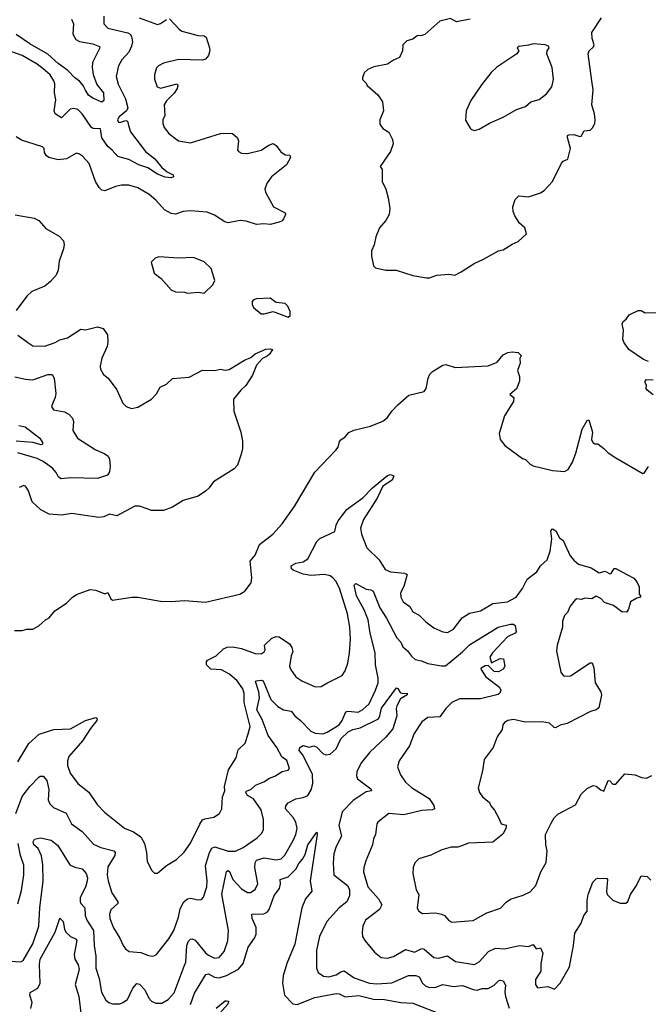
# Model space of a CAD drawing. Extents: x 1933546 to 2138868, y 524910 to 667279.
# Tile 367 of 466: x 2051098 to 2055282, y 642993 to 649552. Entities that reach past the tile are written whole.
import ezdxf

# ---------------------------------------------------------------- set-up
doc = ezdxf.new("R2010")
doc.units = 0

msp = doc.modelspace()

# ---------------------------------------------------------------- linework, layer by layer
at = {"layer": '0CON10XD'}
for points in [[(2051657.3, 649575), (2051658.6, 649525), (2051685.4, 649495.4), (2051817.1, 649465), (2051834.1, 649455), (2051841.1, 649441.1), (2051847.7, 649405), (2051842.8, 649377.2), (2051823.3, 649336.7), (2051778.5, 649285), (2051754.4, 649245), (2051740.6, 649175), (2051753, 649123), (2051802.2, 649025), (2051817.3, 648965), (2051809.3, 648945), (2051760.6, 648905), (2051748.2, 648885), (2051755, 648870.9), (2051765, 648867.5), (2051805, 648880.9), (2051815, 648876.9), (2051821.4, 648848.6), (2051835, 648805.8), (2051935, 648675.5), (2051996.4, 648626.4), (2052045, 648567.1), (2052079.8, 648539.8), (2052119.5, 648519.5), (2052122.5, 648505), (2052105, 648498.8), (2052065, 648504.5), (2052015, 648523.8), (2051950, 648565), (2051891.9, 648585), (2051825, 648620.7), (2051752, 648642), (2051714.2, 648684.2), (2051685, 648706.7), (2051644.6, 648765), (2051635.3, 648825), (2051587.4, 648827.4), (2051575, 648834.5), (2051512.7, 648925), (2051485, 648954.5), (2051458, 648962), (2051432.7, 648957.3), (2051375, 648898.6), (2051334.6, 648924.6), (2051326.2, 648946.2), (2051338.8, 649018.8), (2051329.6, 649065), (2051332.1, 649125), (2051325, 649146), (2051300, 649185), (2051255, 649224.5), (2051215, 649255.4), (2051115, 649312.9), (2051045, 649339.2)], [(2051442.9, 649555), (2051456.2, 649525), (2051451.8, 649455), (2051470.4, 649420.4), (2051495, 649406.7), (2051585, 649391.1), (2051630, 649375), (2051632, 649365), (2051583.1, 649266.9), (2051580.3, 649235), (2051586.7, 649186.7), (2051611.5, 649121.5), (2051655, 649065.8), (2051658.6, 649015), (2051645, 649003.8), (2051585, 649030), (2051555, 649049.2), (2051535, 649083.8), (2051519.4, 649115), (2051495, 649142.5), (2051464.5, 649165), (2051417.9, 649215), (2051355, 649260.8), (2051285, 649323.4), (2051165, 649391.5), (2051075, 649453.3)], [(2052095, 649558), (2052158.6, 649488.6), (2052178, 649475), (2052285, 649448.2), (2052325.4, 649445.4), (2052340, 649435), (2052362, 649365), (2052362.3, 649347.7), (2052355, 649313.8), (2052335, 649288.9), (2052315, 649282.5), (2052155, 649286.4), (2052055, 649263.3), (2052021.2, 649245), (2052009.1, 649230.9), (2051995.7, 649185), (2051994.2, 649155.8), (2052011.9, 649105), (2052035.4, 649095.4), (2052145.5, 649125.5), (2052150, 649115), (2052145.8, 649095), (2052126.7, 649063.3), (2052075, 649012.5), (2052059.2, 648985), (2052062.9, 648915), (2052051.4, 648885), (2052050.3, 648860.3), (2052058.6, 648835), (2052090.8, 648795), (2052155, 648746), (2052235, 648732), (2052435, 648794), (2052495, 648796.2), (2052515, 648793.3), (2052546.7, 648765), (2052553.3, 648745), (2052547.5, 648685), (2052553.6, 648673.6), (2052573.6, 648663.6), (2052615, 648662), (2052705, 648684), (2052755, 648717.5), (2052785, 648727.1), (2052805, 648713.8), (2052835, 648673.3), (2052865, 648652.5), (2052895, 648650), (2052900, 648635), (2052874, 648585), (2052774.6, 648505.4), (2052744.2, 648465), (2052729.2, 648425), (2052734.4, 648404.4), (2052786.6, 648306.6), (2052863.8, 648265), (2052866.2, 648255), (2052853.3, 648225), (2052845, 648213.3), (2052825, 648203.3), (2052765, 648187.1), (2052723.2, 648193.2), (2052675, 648188.9), (2052605, 648210), (2052565, 648214.4), (2052485, 648198.2), (2052462.5, 648205), (2052395, 648250), (2052345, 648270), (2052235, 648278.9), (2052185, 648274.3), (2052135, 648257.1), (2052105, 648261.4), (2052062.5, 648285), (2052005, 648349.2), (2051959.1, 648389.1), (2051885, 648432.2), (2051825, 648449.4), (2051775, 648450), (2051735, 648442.2), (2051665, 648411.4), (2051645, 648416), (2051625.8, 648435), (2051601.9, 648475), (2051560, 648595), (2051515, 648644), (2051495, 648657.5), (2051475, 648663.8), (2051410, 648625), (2051355, 648620), (2051292.5, 648635), (2051276.1, 648646.1), (2051263, 648667)], [(2051892.5, 649565), (2052015, 649520.4), (2052035, 649526.7), (2052075, 649554)], [(2054095, 649556.2), (2054005, 649537.5), (2053965, 649560), (2053895, 649542.5), (2053795, 649453.3), (2053775, 649446.2), (2053744, 649446), (2053715, 649423.3), (2053675, 649412.5), (2053647.5, 649385), (2053646.7, 649345), (2053625, 649300), (2053585, 649283.3), (2053545, 649256.7), (2053455, 649237.5), (2053415, 649220), (2053391.7, 649198.3), (2053380, 649165), (2053380, 649155), (2053405, 649130), (2053410, 649115), (2053481.7, 649051.7), (2053513.3, 649005), (2053518.8, 648945), (2053494, 648885), (2053495.9, 648855.9), (2053515, 648827.5), (2053555, 648802.5), (2053578.8, 648755), (2053584, 648725), (2053566.9, 648675), (2053497.5, 648575), (2053510, 648555), (2053511.2, 648475), (2053534.1, 648424.1), (2053550.8, 648365), (2053560.8, 648295), (2053555.9, 648254.1), (2053534.1, 648215.9), (2053493.3, 648165), (2053467.5, 648105), (2053456.4, 648053.6), (2053438.3, 648011.7), (2053438.3, 647978.3), (2053453, 647913), (2053465, 647900), (2053535, 647883.3), (2053603, 647883), (2053715, 647847.5), (2053805, 647832.5), (2053825, 647832.5), (2053875, 647850), (2053955, 647856.7), (2053995, 647851.2), (2054036.7, 647873.3), (2054122.1, 647927.9), (2054185, 647956.2), (2054285, 648013.8), (2054315, 648018.8), (2054375, 648056.2), (2054416.1, 648073.9), (2054470, 648125), (2054460, 648165), (2054425, 648197.5), (2054393.3, 648245), (2054383.3, 648275), (2054380, 648305), (2054396.7, 648355), (2054420.7, 648379.3), (2054485, 648373.3), (2054565, 648398.8), (2054588.8, 648415), (2054645, 648473.8), (2054705, 648596.7), (2054715, 648610), (2054745.6, 648624.4), (2054763.1, 648695), (2054743.3, 648766.7), (2054745, 648780), (2054753.6, 648786.4), (2054785, 648788), (2054825, 648773.8), (2054833.9, 648776.1), (2054855, 648812.5), (2054895, 648817.5), (2054912.5, 648835), (2054926.4, 648863.6), (2054927.5, 648885), (2054923.3, 648925), (2054906.4, 648986.4), (2054915.8, 649085), (2054905.8, 649145), (2054882.5, 649325), (2054888, 649345), (2054917.9, 649372.1), (2054922, 649385), (2054907.5, 649427.5), (2054905, 649466.2), (2054970, 649565)], [(2054125, 648813.8), (2054155, 648823.3), (2054225, 648863.3), (2054316.1, 648903.9), (2054405, 648953.8), (2054465, 648974), (2054498.8, 649005), (2054555, 649021.9), (2054605, 649057.5), (2054640, 649105), (2054651.4, 649155), (2054640.8, 649235), (2054606, 649325), (2054608, 649345), (2054621.2, 649365), (2054616.8, 649376.8), (2054595, 649385.7), (2054515, 649391.2), (2054485, 649382), (2054420, 649375), (2054410, 649365), (2054420, 649345), (2054407.5, 649325), (2054274.2, 649235.8), (2054235, 649200), (2054171.2, 649118.8), (2054101.2, 649015), (2054068.8, 648945), (2054064.1, 648884.1), (2054095, 648830), (2054105, 648820), (2054125, 648813.8)], [(2051263, 648667), (2051260, 648695), (2051250, 648705), (2051108.9, 648748.9), (2051075, 648772)], [(2051067.9, 648252.1), (2051195, 648230.8), (2051225, 648214), (2051271.4, 648161.4), (2051361.3, 648111.3), (2051389.4, 648079.4), (2051394.5, 648055), (2051389.2, 648025), (2051360.5, 647945), (2051354.2, 647885), (2051339.7, 647850.3), (2051302.1, 647807.9), (2051265, 647778), (2051178.8, 647741.2), (2051145, 647711.2), (2051074, 647615)], [(2052325, 647730), (2052383, 647787), (2052397.5, 647815), (2052372.5, 647895), (2052325, 647938.8), (2052255, 647968.8), (2052155, 647963.3), (2052025, 647973.3), (2052000, 647965), (2051973, 647937), (2051992.5, 647865), (2052039.3, 647829.3), (2052105, 647752.5), (2052135, 647740), (2052195, 647736.7), (2052215, 647730), (2052285, 647736.7), (2052325, 647730)], [(2052885, 647571.9), (2052897.1, 647582.9), (2052897.9, 647607.9), (2052882.9, 647645), (2052865, 647661.1), (2052805, 647668.1), (2052765, 647696.4), (2052675, 647692.6), (2052655, 647686.5), (2052645.4, 647675), (2052644.7, 647655), (2052654.8, 647634.8), (2052705, 647593.3), (2052725, 647592.2), (2052785, 647608.1), (2052885, 647571.9)], [(2055282, 647275), (2055249.5, 647289.5), (2055152.5, 647355), (2055118, 647405), (2055112.9, 647425), (2055116.2, 647485), (2055106.7, 647525), (2055115, 647542.5), (2055135, 647556.7), (2055155, 647586.7), (2055215, 647614.3), (2055235, 647615.6), (2055261.2, 647598.8), (2055353, 647603)], [(2051085, 647450), (2051152.6, 647402.6), (2051185, 647379.2), (2051265, 647378), (2051335, 647402.5), (2051365, 647420.8), (2051415, 647432.5), (2051505, 647490.8), (2051535, 647487.1), (2051615, 647507.5), (2051653.8, 647495), (2051683.2, 647453.2), (2051684.3, 647405), (2051680.6, 647375), (2051645, 647297.5), (2051634.2, 647245), (2051636, 647225), (2051655, 647190), (2051686.7, 647165), (2051745, 647087.5), (2051785, 646997.5), (2051807.5, 646975), (2051841.7, 646961.7), (2051885, 646971.2), (2051975, 647023.8), (2052008.8, 647061.2), (2052033.8, 647105), (2052075.8, 647125), (2052115, 647162.5), (2052225, 647171.1), (2052315, 647216.7), (2052395, 647215.6), (2052435, 647224.4), (2052465, 647218.6), (2052492, 647222), (2052595, 647284.3), (2052637, 647303), (2052665, 647325.6), (2052735, 647356.7), (2052765, 647360), (2052780, 647355), (2052761.2, 647325), (2052745, 647310), (2052714.4, 647295.6), (2052675, 647251.2), (2052647.5, 647185), (2052602.5, 647115), (2052568.8, 647085), (2052522, 647025), (2052523.9, 646943.9), (2052570, 646805), (2052580, 646745), (2052580, 646695), (2052572.7, 646657.3), (2052546.7, 646585), (2052525, 646560), (2052386.7, 646475), (2052360, 646435), (2052335, 646410.8), (2052285, 646379.2), (2052185, 646350), (2052115, 646306), (2052055, 646284), (2051976.1, 646283.9), (2051946.7, 646293.3), (2051895, 646312), (2051865, 646311.2), (2051745, 646248), (2051695, 646258), (2051658.8, 646241.2), (2051625, 646235.8), (2051445, 646262.5), (2051375, 646251.1), (2051295, 646258.1), (2051238.3, 646288.3), (2051180.3, 646340.3), (2051156.2, 646415), (2051137.5, 646445), (2051125, 646450), (2051095, 646436.2)], [(2051063.6, 645483.6), (2051115, 645482.5), (2051145, 645492.5), (2051185, 645492.5), (2051226.1, 645513.9), (2051270, 645555), (2051293, 645567), (2051332.5, 645615), (2051410, 645665), (2051447, 645703), (2051476.4, 645723.6), (2051567, 645757), (2051605, 645753.3), (2051665, 645727.5), (2051685, 645736.7), (2051703.8, 645695), (2051715, 645686.7), (2051845, 645706.7), (2051885, 645706.7), (2052035, 645680), (2052105, 645676.7), (2052195, 645683.3), (2052335, 645673.3), (2052562.5, 645725), (2052596.7, 645745), (2052639.5, 645800.5), (2052643.6, 645833.6), (2052631.2, 645945), (2052664.3, 645985), (2052693.1, 646056.9), (2052783.8, 646125), (2052845.8, 646194.2), (2052928.8, 646315), (2053062.7, 646537.3), (2053202.5, 646685), (2053216.7, 646705), (2053226.4, 646743.6), (2053236.1, 646753.9), (2053265, 646773.3), (2053288.3, 646801.7), (2053321.3, 646818.7), (2053432.5, 646845), (2053515, 646878.8), (2053546.6, 646903.4), (2053574.4, 646945.6), (2053615, 646986.2), (2053688.3, 647051.7), (2053790.8, 647075), (2053803.1, 647095), (2053815.7, 647165), (2053827.9, 647192.1), (2053845, 647209.2), (2053915, 647250), (2053935, 647255.8), (2053995.9, 647235.9), (2054215, 647247.1), (2054275, 647270), (2054315, 647320), (2054345.8, 647335.8), (2054375, 647340.4), (2054414.6, 647334.6), (2054436, 647315), (2054426, 647295), (2054428, 647265), (2054410.8, 647215), (2054424.2, 647175), (2054424.3, 647145), (2054405, 647093.8), (2054360, 647055), (2054386.7, 647035), (2054385, 647010), (2054325, 646912.5), (2054290, 646795), (2054296.1, 646756.1), (2054326.7, 646715), (2054445, 646630), (2054465, 646623.3), (2054495, 646592), (2054515, 646580), (2054645, 646550), (2054725, 646542.5), (2054747.5, 646555), (2054776.7, 646605), (2054800, 646665), (2054842.5, 646825), (2054875, 646882.5), (2054885, 646886.7), (2054910, 646805), (2054904.3, 646755), (2054912, 646735), (2054925, 646726.7), (2054946.1, 646726.1), (2054985.8, 646695.8), (2055015, 646666.7), (2055065, 646633.3), (2055245, 646530), (2055255, 646532.5), (2055283.1, 646576.9)], [(2051065, 647172.7), (2051137.1, 647157.1), (2051185, 647154.1), (2051285, 647189.1), (2051315, 647189.2), (2051326.7, 647165), (2051338, 647062), (2051334.4, 647035), (2051320.8, 647005), (2051310, 646975), (2051322.7, 646952.7), (2051395, 646940), (2051425, 646924.2), (2051449.1, 646899.1), (2051455.6, 646875), (2051451.4, 646815), (2051482.9, 646765), (2051599.5, 646689.5), (2051665, 646661.1), (2051686, 646645), (2051695, 646624), (2051700, 646575), (2051695, 646540.8), (2051682, 646518), (2051614.7, 646495.3), (2051435, 646501.6), (2051373.6, 646493.6), (2051355.5, 646505), (2051341.3, 646535), (2051315.4, 646565), (2051255, 646608.9), (2051215, 646628.6), (2051085, 646667.3)], [(2055315, 647052.5), (2055274.1, 647084.1), (2055267.5, 647095), (2055270, 647115), (2055260, 647135), (2055260, 647145), (2055270, 647155), (2055315, 647153.8)], [(2051091.3, 646848.7), (2051135, 646841.1), (2051231.2, 646765), (2051248.8, 646735), (2051250, 646725), (2051239.7, 646720.3), (2051185, 646736.9), (2051075, 646744.5)], [(2051085, 644608.6), (2051159.6, 644730.4), (2051226.5, 644793.5), (2051325, 644823.3), (2051435, 644829.2), (2051535, 644884.4), (2051605, 644903.3), (2051613.3, 644895), (2051611.2, 644885), (2051568.6, 644831.4), (2051515, 644748.1), (2051424.2, 644645), (2051415.8, 644615.8), (2051415.7, 644585), (2051433.8, 644533.8), (2051484.3, 644465), (2051557.4, 644407.4), (2051613.1, 644325), (2051663.2, 644273.2), (2051795, 644167.1), (2051855, 644141.9), (2051905, 644108.6), (2051928.1, 644065), (2051941.4, 644005), (2051946.2, 643945), (2051977.5, 643885), (2051995, 643867.5), (2052015, 643866.7), (2052075, 643919.2), (2052141.7, 643958.3), (2052193.4, 644006.6), (2052235, 644065.8), (2052295.9, 644194.1), (2052315, 644221.4), (2052330.2, 644229.8), (2052390.9, 644239.1), (2052428, 644265), (2052444.3, 644295.7), (2052448.5, 644375), (2052462.5, 644415), (2052461.5, 644445), (2052487.1, 644555), (2052538, 644635), (2052552.4, 644687.6), (2052597.9, 644732.1), (2052619.6, 644795), (2052630.9, 644845), (2052592.5, 645005), (2052591.8, 645065), (2052582.3, 645095), (2052545, 645148.9), (2052495, 645192.5), (2052441.5, 645221.5), (2052370, 645225), (2052340.8, 645255), (2052340.6, 645275), (2052347.5, 645285), (2052405, 645314.4), (2052455, 645361.2), (2052478.1, 645371.9), (2052515, 645373.8), (2052575, 645364.5), (2052665, 645330), (2052705, 645328), (2052725, 645341.2), (2052732, 645355), (2052726.7, 645385), (2052775, 645432.5), (2052805, 645443.3), (2052825, 645441.2), (2052893.3, 645395), (2052909.5, 645369.5), (2052915.9, 645344.1), (2052904.2, 645315), (2052894.3, 645245), (2052900, 645225), (2052936, 645175), (2052975, 645148.1), (2053065, 645108.6), (2053105, 645111.4), (2053142.5, 645132.5), (2053245, 645184), (2053264.4, 645215), (2053281.8, 645265), (2053293.5, 645335), (2053298.8, 645425), (2053296.1, 645505), (2053279.6, 645595), (2053225.4, 645765), (2053202.3, 645812.3), (2053182.2, 645835), (2053165, 645846.7), (2053126.6, 645856.6), (2053035, 645850), (2052985, 645858.2), (2052918, 645885), (2052907.5, 645895), (2052903.8, 645915), (2052935, 645932.2), (2052985, 645941.9), (2053015, 645960), (2053075, 646076.2), (2053095, 646096.5), (2053195, 646142.2), (2053203.8, 646185), (2053217.9, 646215), (2053275, 646290), (2053295, 646305.6), (2053381.7, 646368.3), (2053447.1, 646435), (2053545, 646516.7), (2053565, 646523.3), (2053587.5, 646515), (2053576.2, 646485), (2053515.7, 646444.3), (2053477.5, 646365), (2053386, 646224), (2053365.4, 646165), (2053372.9, 646125), (2053407.5, 646035), (2053491.2, 645955), (2053530.6, 645890.6), (2053565.4, 645875.4), (2053660, 645865), (2053677, 645857), (2053653.8, 645776.2), (2053633.1, 645735), (2053635.7, 645705), (2053650.8, 645675), (2053693.6, 645643.6), (2053715, 645608.6), (2053756, 645586), (2053800.9, 645540.9), (2053855, 645501.4), (2053915, 645475.8), (2053945, 645470.8), (2053985, 645492.2), (2054042, 645568), (2054090.7, 645599.3), (2054165, 645614.4), (2054246.2, 645663.8), (2054345, 645675.6), (2054403.1, 645705), (2054445, 645764.4), (2054475.3, 645824.7), (2054539.4, 645875), (2054565, 645914.2), (2054607.5, 645955), (2054628, 646012), (2054639.5, 646095), (2054633.5, 646146.5), (2054645, 646161.2), (2054666.8, 646146.8), (2054690.3, 646100.3), (2054715, 646084.2), (2054762, 645982), (2054785, 645952.5), (2054816.4, 645926.4), (2054901.7, 645901.7), (2054955, 645867.5), (2054995, 645878.8), (2055025, 645861.2), (2055035, 645863.3), (2055055, 645897.5), (2055065, 645897.5), (2055143.3, 645853.3)], [(2055143.3, 645853.3), (2055185, 645832.5), (2055205, 645807.5), (2055221.2, 645775), (2055220, 645725), (2055230, 645715), (2055230, 645705), (2055205, 645700), (2055162.5, 645675), (2055150, 645625), (2055136.2, 645605), (2055105, 645607.1), (2055049.3, 645649.3), (2054989.8, 645669.8), (2054965, 645695.8), (2054935, 645713.3), (2054905, 645695.6), (2054860.9, 645699.1), (2054835, 645689.4), (2054805, 645694.3), (2054795, 645688.6), (2054762.2, 645645), (2054745, 645602.5), (2054725, 645582.5), (2054710, 645545), (2054710.8, 645505), (2054675.7, 645385), (2054670, 645345), (2054700, 645205), (2054715, 645184), (2054725, 645180), (2054765, 645182), (2054895, 645268.8), (2054908, 645268), (2054919.2, 645235), (2054928, 645135), (2054965.7, 645075.7), (2054970.8, 645055), (2054952.5, 644967.5), (2054935, 644956), (2054897.5, 644945), (2054742.5, 644865), (2054695, 644854), (2054665, 644836.2), (2054655, 644838), (2054625, 644866.7), (2054575, 644874.7), (2054463.1, 644873.1), (2054385, 644890.8), (2054347.5, 644885), (2054325, 644871.2), (2054314, 644855), (2054308, 644825), (2054275.7, 644775), (2054249.4, 644705), (2054189.2, 644625), (2054177.7, 644547.7), (2054148.8, 644435), (2054158, 644405), (2054178.8, 644375), (2054225, 644337.5), (2054233.8, 644315), (2054257.3, 644287.3), (2054290, 644230), (2054303.3, 644195), (2054336.4, 644186.4), (2054335, 644170), (2054313, 644127), (2054245.9, 644074.1), (2054085, 644066), (2054035, 644047.8), (2054015, 644040.5), (2053970.3, 644039.7), (2053907, 644023), (2053835, 643986.2), (2053755, 643962), (2053728, 643935), (2053716, 643905), (2053714, 643865), (2053737.5, 643755), (2053754, 643725), (2053743.1, 643633.1), (2053753.4, 643613.4), (2053778.3, 643598.3), (2053865, 643601.9), (2053905, 643594.3), (2053924.5, 643584.5), (2053955, 643552), (2053975, 643540.8), (2054115, 643551.9), (2054206.7, 643603.3), (2054296.9, 643633.1), (2054335, 643672.9), (2054365, 643694.2), (2054448.8, 643721.2), (2054495, 643743.8), (2054532.5, 643785), (2054566.7, 643875), (2054602.3, 643937.7), (2054607.8, 644015), (2054599.4, 644055), (2054597.1, 644125), (2054635, 644201.2), (2054655, 644236), (2054679.7, 644260.3), (2054797.7, 644322.3), (2054835.9, 644394.1), (2054875, 644432), (2054915, 644452), (2054935, 644446.2), (2054965, 644421.2), (2054985, 644413.8), (2055015, 644483.8), (2055025, 644481.2), (2055045, 644460.8), (2055065, 644460), (2055125, 644528), (2055195, 644522), (2055237.5, 644505), (2055270, 644500), (2055305, 644516.7)], [(2052751.3, 644785), (2052710.7, 644890.7), (2052675.6, 644955), (2052693.8, 645035), (2052688.8, 645075), (2052666.7, 645143.3), (2052671.4, 645148.6), (2052705, 645153.1), (2052718.9, 645148.9), (2052769.7, 645025), (2052815, 644976.8), (2052854.7, 644954.7), (2052905, 644945.6), (2052929.2, 644915), (2052966.9, 644885), (2053035, 644813.3), (2053065, 644800), (2053115, 644796.2), (2053145, 644805.5), (2053224.5, 644855), (2053244.7, 644885), (2053268.8, 644941.2), (2053285, 644947.1), (2053349.9, 644940.1), (2053382.7, 644957.3), (2053423.1, 644995), (2053466.8, 645085), (2053483.8, 645135), (2053483.6, 645165), (2053465.5, 645254.5), (2053463.5, 645335), (2053430.8, 645465), (2053416.6, 645555), (2053391.7, 645621.7), (2053338.6, 645715), (2053323.1, 645785), (2053334.1, 645795.9), (2053405, 645758.6), (2053435, 645754.3), (2053450.8, 645745), (2053495.4, 645635), (2053539.3, 645565), (2053607.3, 645435), (2053634.5, 645405), (2053647.1, 645375), (2053679.1, 645349.1), (2053705, 645312), (2053730.5, 645290.5), (2053772.4, 645282.4), (2053813.6, 645263.6), (2053905, 645247.6), (2053931.4, 645248.6), (2054045, 645341.3), (2054091.3, 645388.7), (2054282, 645505), (2054365.4, 645525.4), (2054385.4, 645525.4), (2054395.8, 645515.8), (2054402, 645475), (2054395, 645466.2), (2054345, 645441.2), (2054243.8, 645335), (2054226.7, 645305), (2054238.3, 645268.3), (2054295, 645296.7), (2054317.5, 645295), (2054326.7, 645245), (2054316.7, 645225), (2054285, 645208.8), (2054255, 645211.2), (2054215, 645250), (2054195, 645247.5), (2054168.3, 645231.7), (2054167.5, 645225), (2054201.2, 645175), (2054291.2, 645105), (2054301.2, 645085), (2054294.1, 645065.9), (2054282.3, 645057.7), (2054165, 645028.9), (2054025, 645027.8), (2053975, 645004.4), (2053934.2, 644965), (2053895, 644908.6), (2053815, 644903.6), (2053774.5, 644875), (2053723.2, 644796.8), (2053692.7, 644715), (2053624.4, 644615), (2053612.5, 644575), (2053631.7, 644521.7), (2053665, 644474), (2053705, 644437.5), (2053823.1, 644365), (2053855, 644317.5), (2053858.8, 644295), (2053845, 644289.2), (2053775, 644284.3), (2053655, 644256.2), (2053555, 644264.2), (2053482.2, 644207.8), (2053474.3, 644195.7), (2053465.7, 644125), (2053451.9, 644095), (2053447.1, 644055), (2053401.7, 643948.3), (2053387.5, 643905), (2053385.8, 643875.8), (2053415.6, 643775), (2053485.7, 643695), (2053507.5, 643655), (2053493.1, 643625), (2053398.6, 643555), (2053381.4, 643515), (2053377.1, 643475), (2053380, 643445), (2053395, 643418.8), (2053460.3, 643340.3), (2053504.5, 643304.5), (2053545, 643301.9), (2053585, 643311.9), (2053665, 643359.4), (2053725, 643340.6), (2053775, 643364.5), (2053789.8, 643359.8), (2053855, 643304.5), (2053885, 643300), (2053945, 643315.6), (2053999.1, 643279.1), (2054125, 643259.4), (2054155, 643275.7), (2054217.1, 643345), (2054265, 643367.1), (2054325, 643363.2), (2054425, 643384.4), (2054485, 643379.2), (2054515, 643392.5), (2054535, 643362.5), (2054565, 643370), (2054580, 643335), (2054566.7, 643265), (2054566.7, 643215), (2054531.7, 643158.3), (2054530, 643125), (2054545, 643103.3), (2054613, 643113), (2054656.4, 643093.6), (2054696.2, 643135), (2054756.4, 643243.6), (2054784.3, 643385.7), (2054793.3, 643466.7), (2054834.3, 643535), (2054853.1, 643585), (2054875.3, 643614.7), (2054875.5, 643684.5), (2054882.5, 643725), (2054913.5, 643806.5), (2054935, 643828.8), (2054945, 643833.8), (2055005, 643832.5), (2055010, 643825), (2055002.5, 643745), (2055008, 643725), (2055045, 643686.7), (2055095, 643667.5), (2055133, 643667), (2055145, 643677.5), (2055163.3, 643725), (2055203.8, 643785), (2055235, 643850), (2055273.9, 643843.9), (2055299.3, 643819.3)], [(2052838.1, 643961.9), (2052863.1, 643986.9), (2052919.1, 644085), (2052936.7, 644125), (2052944.7, 644165), (2052936.5, 644206.5), (2052918.5, 644238.5), (2052868.1, 644295), (2052868.5, 644315), (2052885, 644334.5), (2052935, 644362.5), (2052985, 644370), (2053014.7, 644385.3), (2053037.8, 644422.2), (2053050, 644465), (2053046.9, 644525), (2052983.1, 644655), (2052956.9, 644685), (2052963, 644705), (2052985, 644717.7), (2053025, 644707.3), (2053055, 644714.7), (2053075, 644705.3), (2053115, 644663.5), (2053135, 644656.1), (2053165, 644659.8), (2053205.1, 644694.9), (2053235, 644762.9), (2053285, 644808), (2053315, 644824.1), (2053365, 644835.9), (2053485, 644894.5), (2053495.6, 644914.4), (2053505, 644965.4), (2053605, 645101.2), (2053615, 645097.5), (2053631.2, 645071.2), (2053645, 645063.8), (2053676.4, 645066.4), (2053677.5, 645055), (2053632.2, 645027.8), (2053608.3, 644981.7), (2053603.3, 644965), (2053608.2, 644915), (2053582.4, 644827.6), (2053535, 644772.1), (2053427.7, 644672.3), (2053373.9, 644605), (2053341.5, 644545), (2053338.5, 644515), (2053345.5, 644495), (2053435, 644429.2), (2053440, 644415), (2053405, 644407.8), (2053318.3, 644351.7), (2053243.8, 644275), (2053221.9, 644185), (2053239.2, 644115), (2053201.1, 644038.9), (2053189.2, 643995), (2053184.6, 643935), (2053188.8, 643855), (2053278.8, 643785), (2053293.6, 643755), (2053292.5, 643715), (2053275.5, 643675), (2053223.8, 643635), (2053142.1, 643545), (2053092.7, 643445), (2053072.5, 643355), (2053074.3, 643234.3), (2053084, 643205), (2053120.6, 643180.6), (2053155, 643175.5), (2053205, 643190.8), (2053235, 643210.8), (2053256.9, 643216.9), (2053325, 643170), (2053425, 643135.3), (2053475, 643129.1), (2053575, 643135.9), (2053685, 643184.7), (2053735, 643186.2), (2053756.5, 643176.5), (2053777.8, 643135), (2053800.8, 643115), (2053825, 643104.6), (2053867.4, 643107.4), (2053915, 643125.4), (2053985, 643112.2), (2054045, 643117.9), (2054115, 643092), (2054141.9, 643088.1), (2054175, 643098.2), (2054215, 643099.4), (2054255, 643120), (2054285, 643150), (2054295, 643154.3), (2054315, 643150), (2054331.8, 643121.8), (2054326.9, 643075), (2054330.5, 643045), (2054355, 642967.5)], [(2051071.8, 644265), (2051115, 644378.5), (2051165, 644444.4), (2051225, 644505.8), (2051235, 644514), (2051255, 644513.8), (2051277.5, 644485), (2051292.7, 644425), (2051287.3, 644355), (2051298.5, 644328.5), (2051323.8, 644303.8), (2051406.2, 644266.2), (2051442.2, 644195), (2051513.9, 644143.9), (2051589.8, 644059.8), (2051638.3, 644038.3), (2051723.8, 644015), (2051733.1, 644005), (2051731.5, 643985), (2051685, 643908.8), (2051680.9, 643855), (2051686.5, 643815), (2051712.2, 643735), (2051750, 643675), (2051750.8, 643665), (2051705, 643622), (2051696.4, 643595), (2051698.5, 643565), (2051722, 643502), (2051764.6, 643434.6), (2051785.7, 643385), (2051802.2, 643362.2), (2051826.7, 643345), (2051905, 643339.4), (2051955, 643318.6), (2051985, 643314.3), (2052006.8, 643323.2), (2052089.5, 643430.5), (2052122.7, 643485), (2052155.4, 643575), (2052165, 643630), (2052189.5, 643675), (2052215, 643695.6), (2052235, 643701.1), (2052285, 643689.2), (2052307.8, 643692.2), (2052322.1, 643707.9), (2052343.2, 643775), (2052346.7, 643815), (2052334.5, 643915), (2052360.3, 644005), (2052375.9, 644034.1), (2052396.5, 644043.5), (2052485, 644013.6), (2052535, 644014.4), (2052585, 644038.5), (2052678.3, 644101.7), (2052707.8, 644132.2), (2052720.8, 644155), (2052720, 644225), (2052705, 644288), (2052655, 644363.3), (2052613.2, 644385), (2052603.4, 644405), (2052606, 644414), (2052636.1, 644423.9), (2052667.2, 644452.8), (2052723.8, 644475), (2052759.8, 644500.2), (2052796.4, 644513.6), (2052845, 644544.2), (2052885, 644552.5), (2052894, 644565), (2052875, 644616.7), (2052841.7, 644641.7), (2052808.6, 644705), (2052751.3, 644785)], [(2051035, 643280.6), (2051105, 643275.6), (2051122, 643285), (2051185, 643395.7), (2051224.7, 643515), (2051231.9, 643635), (2051254.2, 643815), (2051251.9, 643921.9), (2051242, 643982), (2051221.3, 644031.3), (2051191.5, 644055), (2051188, 644075), (2051196.1, 644093.9), (2051237, 644103), (2051306.6, 644086.6), (2051350.7, 644050.7), (2051432.5, 643922.5), (2051465, 643905.9), (2051513.8, 643895), (2051540.6, 643865), (2051549.1, 643835), (2051547.7, 643815), (2051535, 643774), (2051499.5, 643705), (2051499.3, 643679.3), (2051505, 643664.2), (2051532.5, 643635), (2051532.7, 643585), (2051543.8, 643553.8), (2051589, 643485), (2051592.5, 643385), (2051605.4, 643315), (2051603.6, 643235), (2051627.5, 643165), (2051642.1, 643075), (2051670.8, 643020.8), (2051691.2, 643005), (2051715, 642996.9), (2051765, 642997.5), (2051785, 643004.4), (2051815, 643026), (2051849.9, 643100.1), (2051877.1, 643132.9), (2051895, 643126.7), (2051930.8, 643090.9), (2051958.2, 643035), (2051974.7, 643014.7), (2052005, 643000), (2052045, 643001.5), (2052085, 643025.6), (2052125, 643070.8), (2052193.1, 643246.9), (2052203.1, 643275), (2052210.4, 643385), (2052221.5, 643415), (2052235, 643427.8), (2052245, 643430.6), (2052265, 643420.6), (2052335, 643337.1), (2052355, 643320), (2052395, 643300), (2052424.7, 643305.3), (2052459.6, 643345), (2052483.9, 643416.1), (2052487.9, 643485), (2052442.2, 643727.8), (2052475, 643879.2), (2052485, 643885.4), (2052495, 643877.5), (2052516.5, 643825), (2052575, 643763.3), (2052615, 643738.5), (2052635, 643738.9), (2052665, 643758.6), (2052682.3, 643795), (2052662.5, 643905), (2052664.6, 643935), (2052675, 643953.5), (2052725, 643968.6), (2052805, 643955.4), (2052838.1, 643961.9)], [(2052235, 642992.5), (2052261.8, 643068.2), (2052337.5, 643192.5), (2052355, 643196.2), (2052395.2, 643175.2), (2052425, 643170.2), (2052475, 643184.3), (2052553.3, 643226.7), (2052584.7, 643265.3), (2052619.3, 643375), (2052661.5, 643435), (2052671.7, 643461.7), (2052671.8, 643505), (2052644.6, 643565), (2052642.9, 643595), (2052722.8, 643597.2), (2052745, 643606.9), (2052757.3, 643625), (2052791.7, 643718.3), (2052826.2, 643765), (2052834.4, 643795), (2052831.4, 643825), (2052885, 643843.2), (2052936.6, 643893.4), (2052955, 643932.5), (2052980.1, 643959.9), (2052998.4, 643991.6), (2053015, 644055.6), (2053075, 644140), (2053077.5, 644125), (2053031.5, 643815), (2053042.5, 643747.5), (2053000.8, 643695), (2052975.7, 643635), (2052928.5, 643395), (2052875.3, 643265), (2052852.2, 643182.2), (2052846.9, 643135), (2052859.4, 643055), (2052915, 642995.6), (2052945, 642992.1), (2053061.7, 643038.3), (2053205, 643064.6), (2053225, 643062.7), (2053265, 643042.2), (2053355, 643053.2), (2053453.3, 643026.7), (2053525, 643025.4), (2053635.4, 643005.4), (2053715, 643000), (2053906.6, 642926.6)], [(2051085, 643663.3), (2051109.4, 643750.6), (2051124.5, 643855), (2051125, 643920), (2051103.8, 643985), (2051088.4, 644065)], [(2051172.9, 642965), (2051180.8, 643005), (2051166.2, 643055), (2051167.2, 643072.8), (2051218.3, 643101.8), (2051233.4, 643135), (2051229.2, 643259.3), (2051234.3, 643295), (2051333.6, 643475), (2051365, 643567.5), (2051386.1, 643545), (2051395.6, 643495), (2051405.6, 643475), (2051435, 643444.2), (2051469.5, 643429.5), (2051478.3, 643418.3), (2051460, 643325), (2051464.5, 643295), (2051486.7, 643256.7), (2051493.7, 643225), (2051466.1, 643125), (2051492.5, 643045), (2051506.1, 642916.1)], [(2052405, 642968.6), (2052465, 643015.6), (2052475, 643017.5), (2052487.5, 643015), (2052483.3, 642995), (2052412.5, 642915)]]:
    msp.add_lwpolyline(points, dxfattribs=at)

doc.saveas('drawing.dxf')
